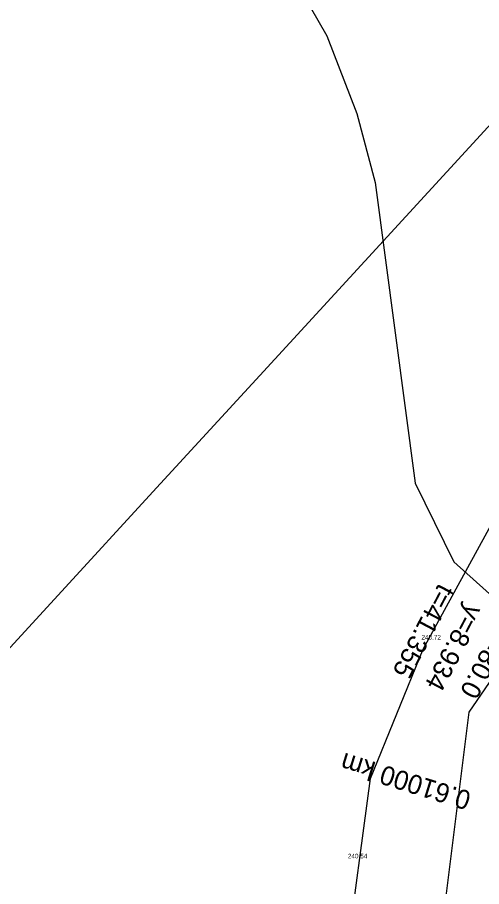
# Model space of a CAD drawing. Extents: x -555887 to -552101, y -1100251 to -1096546.
# Drawn here: x -555325 to -555264.6, y -1098074.8 to -1097961.6 of the extents above; entities that cross this region are included whole.
import ezdxf

# ---------------------------------------------------------------- set-up
doc = ezdxf.new("R2010")
doc.units = 0
for name, color, linetype in [('IP_návrh', 7, 'Continuous'), ('PARCELY_ZP', 7, 'Continuous'), ('POLYGONY_SITUACE_PF_POPISY', 7, 'Continuous'), ('vrstevnice', 7, 'Continuous'), ('Výškopis', 7, 'Continuous'), ('zájem', 7, 'Continuous')]:
    doc.layers.add(name, color=color, linetype=linetype)

msp = doc.modelspace()

# ---------------------------------------------------------------- linework, layer by layer
at = {"layer": 'IP_návrh'}
msp.add_lwpolyline([(-555730.85, -1098494.64), (-555471.29, -1098211.98), (-555447.19, -1098191.79), (-555406.99, -1098193.78), (-555291.32, -1098130.27), (-555281.27, -1098119.66), (-555272.34, -1098101.41), (-555266.18, -1098052.11), (-555246.83, -1098023.92), (-555193.03, -1097978.41), (-554985.79, -1097744.7), (-554956.17, -1097701), (-554939.23, -1097656.04), (-554918.86, -1097601.97), (-554899.16, -1097585.1)], dxfattribs=at)
at = {"layer": 'PARCELY_ZP'}
msp.add_lwpolyline([(-555445.24, -1098173.52), (-555417.39, -1098184.68), (-555381.15, -1098170.85), (-555299.54, -1098123.63), (-555285.35, -1098108), (-555279.05, -1098060.74), (-555272.16, -1098043.88), (-555262.31, -1098025.87), (-555247.78, -1098012.9), (-555216.95, -1097989.98), (-555203.13, -1097974.15), (-555172.13, -1097938.12), (-555158.62, -1097923.19), (-555154.87, -1097919.14), (-555147.19, -1097910.97), (-555141.65, -1097905.03), (-555123.73, -1097886.21), (-555084.65, -1097845.81), (-554996.25, -1097738.07)], dxfattribs=at)
at = {"layer": 'vrstevnice'}
msp.add_lwpolyline([(-555291.05, -1097952.89), (-555284.73, -1097963.99), (-555280.8, -1097974.1), (-555278.41, -1097983.08), (-555273.22, -1098022.26), (-555268.16, -1098032.51), (-555261.42, -1098038.55), (-555257.21, -1098040.51), (-555253.84, -1098041.21), (-555244.29, -1098041.07), (-555237.55, -1098039.39), (-555226.04, -1098034.33), (-555214.8, -1098027.45), (-555197.95, -1098013.41), (-555168.18, -1097982.8), (-555142.35, -1097959.63)], dxfattribs=at)
at = {"layer": 'zájem'}
for points in [[(-555238.64, -1097948.52), (-555252.57, -1097963.73), (-555279.76, -1097993.33), (-555293.44, -1098008.21), (-555307.4, -1098023.39), (-555319.27, -1098036.32), (-555345.7, -1098065.12), (-555359.04, -1098079.61), (-555372.52, -1098094.26), (-555387.16, -1098110.21), (-555420.24, -1098146.3), (-555426.79, -1098153.42), (-555433.69, -1098160.92), (-555440.91, -1098168.86), (-555445.23, -1098173.52), (-555448.48, -1098177.05), (-555451.73, -1098180.59), (-555493.09, -1098225.57), (-555626.26, -1098371.34)], [(-555626.26, -1098371.34), (-555493.09, -1098225.57), (-555451.73, -1098180.59), (-555448.48, -1098177.05), (-555445.23, -1098173.52), (-555440.91, -1098168.86), (-555433.69, -1098160.92), (-555426.79, -1098153.42), (-555420.24, -1098146.3), (-555387.16, -1098110.21), (-555372.52, -1098094.26), (-555359.04, -1098079.61), (-555345.7, -1098065.12), (-555319.27, -1098036.32), (-555307.4, -1098023.39), (-555293.44, -1098008.21), (-555279.76, -1097993.33), (-555252.57, -1097963.73), (-555238.64, -1097948.52)]]:
    msp.add_lwpolyline(points, dxfattribs=at)

# ---------------------------------------------------------------- texts
for s, p in [('t=41.355', (-555270.12, -1098035.19)), ('y=8.934', (-555266.41, -1098037.82)), ('r=80.0', (-555262.99, -1098040.97))]:
    msp.add_text(s, height=2.5, rotation=242.2266).set_placement(p)
at = {"layer": 'POLYGONY_SITUACE_PF_POPISY'}
msp.add_text('0.61000 km', height=2.5, rotation=162.7882, dxfattribs=at).set_placement((-555265.76, -1098062.51))
at = {"layer": 'Výškopis'}
for s, p in [('240.72', (-555272.39, -1098042.63)), ('240.54', (-555281.98, -1098071.14))]:
    msp.add_text(s, height=0.6, dxfattribs=at).set_placement(p)

doc.saveas('drawing.dxf')
